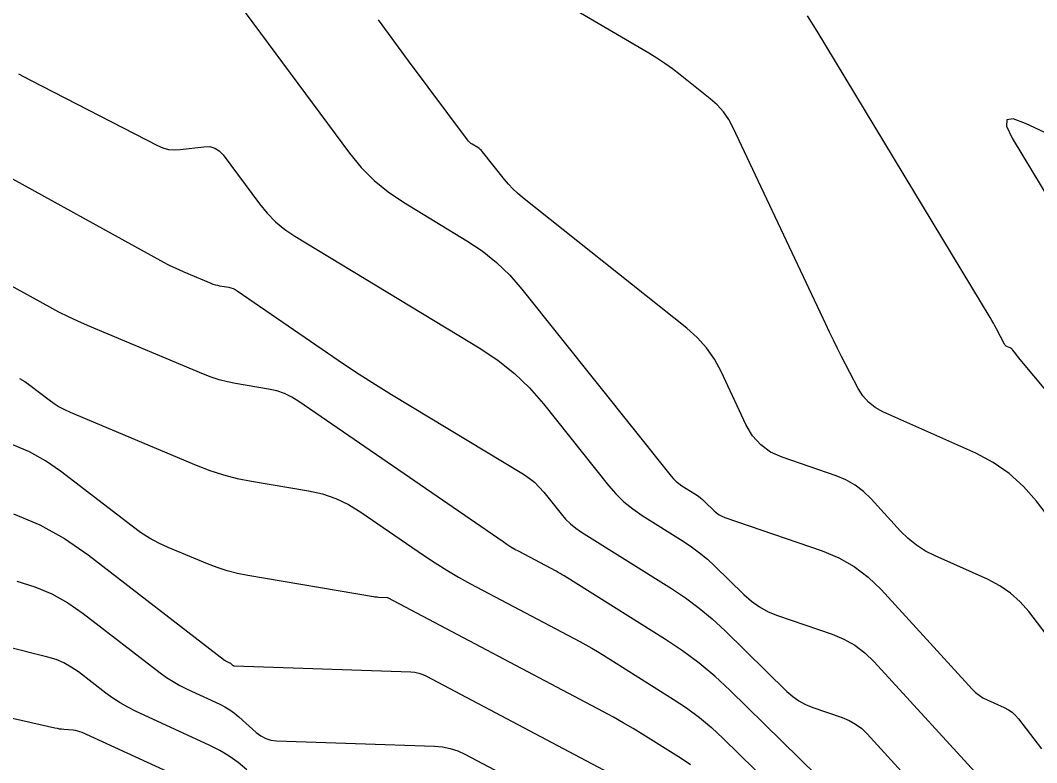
# Model space of a CAD drawing. Extents: x 1354696 to 1366163, y 660729 to 670380.
# Drawn here: x 1361301.8 to 1361392.2, y 664497 to 664563.1 of the extents above; entities that cross this region are included whole.
import ezdxf

# ---------------------------------------------------------------- set-up
doc = ezdxf.new("R2010")
doc.units = 0
doc.layers.add('R_Contours', color=7, linetype='Continuous')

msp = doc.modelspace()

# ---------------------------------------------------------------- linework, layer by layer
at = {"layer": 'R_Contours'}
for points in [[(1361399.343, 664510.946), (1361392.188, 664520.287), (1361391.04, 664521.611), (1361389.757, 664522.764), (1361388.339, 664523.745), (1361386.785, 664524.555), (1361378.521, 664528.247), (1361377.834, 664528.623), (1361377.239, 664529.094), (1361376.735, 664529.663), (1361376.323, 664530.327), (1361374.855, 664533.179), (1361374.491, 664533.893), (1361374.133, 664534.611), (1361373.782, 664535.331), (1361373.437, 664536.055), (1361365.211, 664553.509), (1361364.81, 664554.25), (1361364.333, 664554.93), (1361363.78, 664555.551), (1361363.152, 664556.112), (1361360.488, 664558.235), (1361359.813, 664558.753), (1361359.122, 664559.247), (1361358.413, 664559.717), (1361357.688, 664560.162), (1361347.478, 664566.19)], [(1361321.185, 664564.571), (1361331.064, 664551.26), (1361332.103, 664549.992), (1361333.248, 664548.842), (1361334.501, 664547.809), (1361335.86, 664546.894), (1361341.513, 664543.468), (1361342.879, 664542.557), (1361344.148, 664541.537), (1361345.322, 664540.409), (1361346.401, 664539.171), (1361359.682, 664522.523), (1361359.893, 664522.28), (1361360.122, 664522.058), (1361360.369, 664521.855), (1361360.634, 664521.673), (1361361.793, 664520.946), (1361362.031, 664520.787), (1361362.26, 664520.617), (1361362.479, 664520.434), (1361362.689, 664520.239), (1361363.509, 664519.436), (1361363.723, 664519.248), (1361363.952, 664519.088), (1361364.199, 664518.954), (1361364.462, 664518.848), (1361373.122, 664515.871), (1361374.601, 664515.26), (1361375.969, 664514.481), (1361377.228, 664513.535), (1361378.377, 664512.422), (1361386.464, 664503.572), (1361386.759, 664503.28), (1361387.079, 664503.023), (1361387.424, 664502.8), (1361387.794, 664502.612), (1361389.324, 664501.928), (1361389.691, 664501.737), (1361390.025, 664501.506), (1361390.328, 664501.234), (1361390.598, 664500.922), (1361392.646, 664498.248)], [(1361412.282, 664507.164), (1361390.606, 664533.086), (1361390.543, 664533.162), (1361390.48, 664533.239), (1361390.419, 664533.317), (1361390.358, 664533.395), (1361390.095, 664533.739), (1361390.043, 664533.799), (1361389.985, 664533.851), (1361389.921, 664533.896), (1361389.85, 664533.932), (1361389.557, 664534.063), (1361389.488, 664534.101), (1361389.428, 664534.148), (1361389.378, 664534.205), (1361389.336, 664534.272), (1361388.633, 664535.639), (1361388.501, 664535.89), (1361388.365, 664536.138), (1361388.225, 664536.383), (1361388.08, 664536.627), (1361372.673, 664562.105), (1361371.807, 664563.496)], [(1361399.192, 664500.423), (1361391.499, 664510.466), (1361390.733, 664511.349), (1361389.878, 664512.118), (1361388.932, 664512.773), (1361387.896, 664513.313), (1361383.174, 664515.422), (1361382.32, 664515.857), (1361381.523, 664516.371), (1361380.784, 664516.966), (1361380.102, 664517.64), (1361377.491, 664520.497), (1361376.806, 664521.161), (1361376.055, 664521.726), (1361375.238, 664522.19), (1361374.356, 664522.554), (1361369.565, 664524.202), (1361368.537, 664524.665), (1361367.661, 664525.298), (1361366.936, 664526.1), (1361366.363, 664527.071), (1361364.125, 664531.82), (1361363.53, 664532.919), (1361362.822, 664533.929), (1361362.002, 664534.85), (1361361.07, 664535.682), (1361346.457, 664547.324), (1361346.022, 664547.692), (1361345.61, 664548.081), (1361345.22, 664548.493), (1361344.852, 664548.928), (1361342.897, 664551.379), (1361342.803, 664551.487), (1361342.7, 664551.586), (1361342.588, 664551.676), (1361342.469, 664551.756), (1361341.973, 664552.056), (1361341.854, 664552.136), (1361341.744, 664552.227), (1361341.643, 664552.328), (1361341.552, 664552.439), (1361336.324, 664559.484), (1361335.425, 664560.698), (1361334.53, 664561.915), (1361333.638, 664563.134)], [(1361301.617, 664558.313), (1361302.669, 664557.766), (1361313.975, 664551.934), (1361314.457, 664551.728), (1361314.954, 664551.599), (1361315.464, 664551.548), (1361315.988, 664551.575), (1361318.113, 664551.838), (1361318.618, 664551.841), (1361319.069, 664551.721), (1361319.468, 664551.477), (1361319.813, 664551.109), (1361323.051, 664546.747), (1361323.732, 664545.916), (1361324.483, 664545.161), (1361325.305, 664544.484), (1361326.197, 664543.883), (1361342.737, 664533.859), (1361344.295, 664532.82), (1361345.744, 664531.656), (1361347.084, 664530.368), (1361348.315, 664528.956), (1361354.1, 664521.704), (1361354.765, 664520.939), (1361355.486, 664520.237), (1361356.264, 664519.6), (1361357.099, 664519.026), (1361360.75, 664516.735), (1361361.501, 664516.236), (1361362.221, 664515.698), (1361362.912, 664515.123), (1361363.573, 664514.509), (1361366.156, 664511.978), (1361366.828, 664511.388), (1361367.552, 664510.882), (1361368.329, 664510.462), (1361369.158, 664510.125), (1361374.006, 664508.458), (1361375.06, 664508.023), (1361376.036, 664507.468), (1361376.933, 664506.794), (1361377.752, 664506), (1361387.675, 664495.142)], [(1361396.713, 664551.357), (1361391.224, 664553.916), (1361390.121, 664554.313), (1361389.556, 664554.227), (1361389.531, 664553.657), (1361390.043, 664552.602), (1361396.148, 664542.481)], [(1361299.337, 664549.934), (1361314.514, 664541.574), (1361314.957, 664541.338), (1361315.405, 664541.113), (1361315.86, 664540.901), (1361316.32, 664540.7), (1361318.718, 664539.693), (1361318.91, 664539.618), (1361319.105, 664539.556), (1361319.303, 664539.504), (1361319.504, 664539.464), (1361320.316, 664539.327), (1361320.515, 664539.282), (1361320.705, 664539.217), (1361320.887, 664539.131), (1361321.061, 664539.025), (1361329.111, 664533.481), (1361330.516, 664532.528), (1361331.935, 664531.597), (1361333.366, 664530.686), (1361334.811, 664529.795), (1361346.533, 664522.692), (1361347.041, 664522.353), (1361347.515, 664521.973), (1361347.952, 664521.552), (1361348.354, 664521.091), (1361349.89, 664519.165), (1361350.292, 664518.703), (1361350.727, 664518.279), (1361351.198, 664517.894), (1361351.702, 664517.547), (1361359.707, 664512.525), (1361360.97, 664511.684), (1361362.183, 664510.78), (1361363.345, 664509.811), (1361364.457, 664508.779), (1361369.991, 664503.358), (1361370.503, 664502.907), (1361371.056, 664502.521), (1361371.649, 664502.2), (1361372.281, 664501.943), (1361374.891, 664501.046), (1361375.52, 664500.786), (1361376.102, 664500.455), (1361376.638, 664500.053), (1361377.127, 664499.579), (1361382.307, 664493.91)], [(1361374.185, 664494.384), (1361364.914, 664503.467), (1361363.569, 664504.715), (1361362.164, 664505.886), (1361360.697, 664506.98), (1361359.17, 664507.997), (1361350.171, 664513.643), (1361349.995, 664513.751), (1361349.817, 664513.856), (1361349.637, 664513.957), (1361349.456, 664514.056), (1361346.151, 664515.803), (1361345.786, 664516.002), (1361345.427, 664516.213), (1361345.075, 664516.433), (1361344.728, 664516.664), (1361326.561, 664529.175), (1361325.931, 664529.561), (1361325.272, 664529.872), (1361324.582, 664530.109), (1361323.861, 664530.271), (1361320.919, 664530.769), (1361320.19, 664530.914), (1361319.472, 664531.1), (1361318.766, 664531.327), (1361318.073, 664531.596), (1361307.759, 664535.929), (1361306.898, 664536.304), (1361306.048, 664536.701), (1361305.208, 664537.121), (1361304.38, 664537.563), (1361300.617, 664539.636)], [(1361301.706, 664531.197), (1361302.173, 664530.94), (1361302.617, 664530.632), (1361304.341, 664529.3), (1361304.781, 664528.982), (1361305.238, 664528.695), (1361305.714, 664528.438), (1361306.207, 664528.212), (1361317.427, 664523.498), (1361318.623, 664523.036), (1361319.839, 664522.644), (1361321.076, 664522.323), (1361322.334, 664522.073), (1361327.406, 664521.214), (1361328.648, 664520.935), (1361329.838, 664520.527), (1361330.976, 664519.991), (1361332.061, 664519.326), (1361337.653, 664515.475), (1361338.671, 664514.795), (1361339.708, 664514.146), (1361340.764, 664513.528), (1361341.838, 664512.94), (1361351.558, 664507.801), (1361352.092, 664507.512), (1361352.621, 664507.214), (1361353.144, 664506.906), (1361353.661, 664506.588), (1361359.874, 664502.689), (1361361.057, 664501.902), (1361362.193, 664501.055), (1361363.282, 664500.148), (1361364.324, 664499.18), (1361374.111, 664489.592)], [(1361361.417, 664496.824), (1361360.578, 664497.382), (1361357.151, 664499.533), (1361356.292, 664500.061), (1361355.424, 664500.572), (1361354.547, 664501.068), (1361353.661, 664501.547), (1361334.482, 664511.686), (1361334.463, 664511.695), (1361334.443, 664511.701), (1361334.423, 664511.705), (1361334.402, 664511.707), (1361333.63, 664511.734), (1361333.522, 664511.739), (1361333.415, 664511.748), (1361333.308, 664511.761), (1361333.202, 664511.777), (1361322.006, 664513.672), (1361321.085, 664513.855), (1361320.178, 664514.091), (1361319.287, 664514.378), (1361318.411, 664514.716), (1361314.937, 664516.176), (1361314.084, 664516.567), (1361313.262, 664517.011), (1361312.47, 664517.508), (1361311.71, 664518.058), (1361305.358, 664522.965), (1361304.014, 664523.898), (1361302.596, 664524.679), (1361301.104, 664525.306)], [(1361301.176, 664519.173), (1361303.502, 664518.194), (1361305.713, 664516.977), (1361307.809, 664515.522), (1361319.941, 664506.148), (1361319.989, 664506.113), (1361320.039, 664506.082), (1361320.09, 664506.053), (1361320.143, 664506.026), (1361320.386, 664505.914), (1361320.425, 664505.895), (1361320.462, 664505.872), (1361320.497, 664505.847), (1361320.53, 664505.819), (1361320.659, 664505.702), (1361320.693, 664505.677), (1361320.729, 664505.658), (1361320.768, 664505.646), (1361320.81, 664505.641), (1361336.515, 664505.102), (1361336.88, 664505.069), (1361337.234, 664504.996), (1361337.577, 664504.884), (1361337.91, 664504.731), (1361357.2, 664494.533)], [(1361301.473, 664513.165), (1361303.06, 664512.683), (1361304.572, 664512.047), (1361306.01, 664511.256), (1361307.372, 664510.31), (1361314.203, 664505.032), (1361314.773, 664504.617), (1361315.363, 664504.237), (1361315.974, 664503.89), (1361316.605, 664503.578), (1361319.514, 664502.24), (1361319.974, 664502.006), (1361320.414, 664501.74), (1361320.831, 664501.44), (1361321.226, 664501.108), (1361322.765, 664499.713), (1361323.167, 664499.405), (1361323.602, 664499.18), (1361324.07, 664499.038), (1361324.572, 664498.979), (1361338.628, 664498.497), (1361339.337, 664498.433), (1361340.025, 664498.292), (1361340.692, 664498.072), (1361341.338, 664497.775), (1361360.744, 664487.516)], [(1361321.923, 664496.397), (1361321.165, 664497.034), (1361320.365, 664497.607), (1361319.524, 664498.118), (1361318.641, 664498.565), (1361312.013, 664501.614), (1361311.322, 664501.956), (1361310.653, 664502.336), (1361310.007, 664502.752), (1361309.384, 664503.206), (1361306.936, 664505.098), (1361306.307, 664505.535), (1361305.643, 664505.9), (1361304.944, 664506.194), (1361304.211, 664506.416), (1361300.337, 664507.379)], [(1361291.898, 664503.054), (1361304.838, 664500.125), (1361305.038, 664500.084), (1361305.239, 664500.05), (1361305.441, 664500.023), (1361305.644, 664500.003), (1361306.458, 664499.939), (1361306.659, 664499.914), (1361306.856, 664499.872), (1361307.048, 664499.813), (1361307.236, 664499.736), (1361317.768, 664494.891)]]:
    msp.add_lwpolyline(points, dxfattribs=at)

doc.saveas('drawing.dxf')
